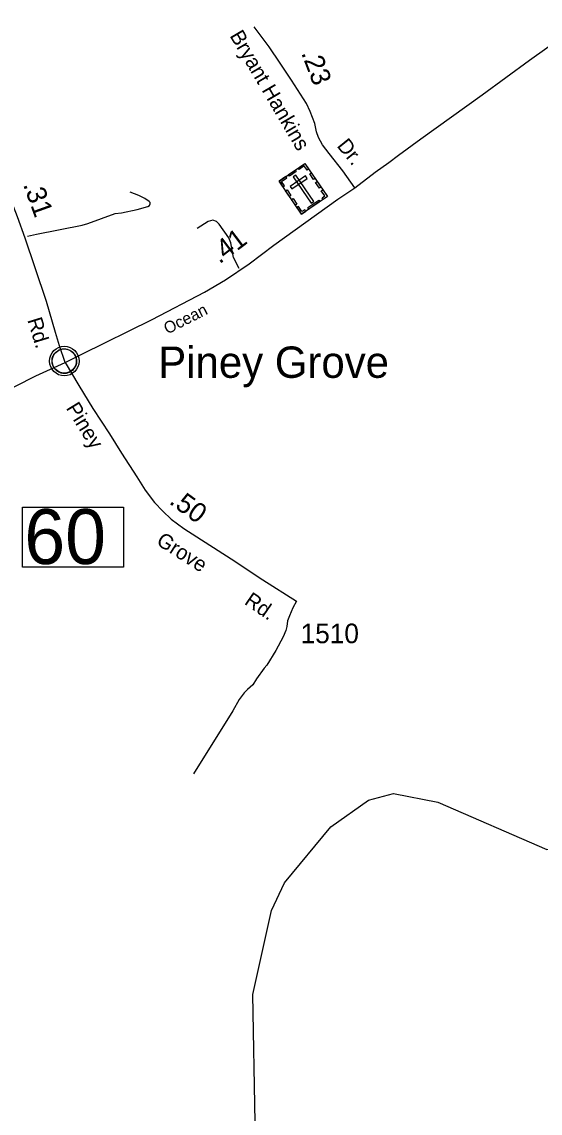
# Model space of a CAD drawing. Extents: x 2104537 to 2336408, y 34176 to 229611.
# Drawn here: x 2249543 to 2252848, y 104750 to 111712 of the extents above; entities that cross this region are included whole.
import ezdxf

# ---------------------------------------------------------------- set-up
doc = ezdxf.new("R2010")
doc.units = 0
for name, color, linetype in [('Exist Civil Demographics Community CELL', 7, 'Continuous'), ('Exist Civil Demographics Community Label', 7, 'Continuous'), ('Exist Cultural Cemetery CELL', 7, 'Continuous'), ('Exist Hydrographic Creek Single Shore', 7, 'Continuous'), ('Exist Road Non-System Type 51', 7, 'Continuous'), ('Exist Road Primary US Attributed', 7, 'Continuous'), ('Exist Road Primary US Label', 7, 'Continuous'), ('Exist Road Primary US Mileage Hundredths English Label', 7, 'Continuous'), ('Exist Road Primary US Structure Standard Bridge Number Label', 7, 'Continuous'), ('Exist Road Secondary Mileage Hundredths English Label', 7, 'Continuous'), ('Exist Road Secondary Type 51 Attributed', 7, 'Continuous'), ('Exist Road Secondary Type 51 Label', 7, 'Continuous'), ('Exist Road Secondary Type 51 Number Label', 7, 'Continuous')]:
    doc.layers.add(name, color=color, linetype=linetype)

msp = doc.modelspace()

# ---------------------------------------------------------------- linework, layer by layer
at = {"layer": 'Exist Civil Demographics Community CELL'}
msp.add_lwpolyline([(2249736.5, 109560.1), (2249737.5, 109565.7), (2249739.3, 109572.2), (2249742.2, 109579.5), (2249745.1, 109585.2), (2249748.4, 109590.9), (2249752.2, 109596), (2249756.2, 109600.4), (2249760.8, 109605), (2249766.3, 109609.6), (2249771.7, 109613.3), (2249776.6, 109616.1), (2249781.7, 109618.6), (2249787.1, 109620.9), (2249792.7, 109622.7), (2249797.1, 109623.9), (2249801.9, 109624.6), (2249806.1, 109625.3), (2249812.4, 109625.6), (2249816.9, 109625.5), (2249822.5, 109625.2), (2249827.4, 109624.5), (2249832.3, 109623.5), (2249837.3, 109622.1), (2249842.5, 109620.1), (2249849.2, 109617.2), (2249855.4, 109613.7), (2249860.5, 109610.2), (2249865.6, 109606.2), (2249869, 109603), (2249873.1, 109598.7), (2249876.9, 109594), (2249880, 109589.4), (2249883.1, 109584.4), (2249885.6, 109579.2), (2249887.6, 109574.2), (2249889.2, 109569.2), (2249890.5, 109564.6), (2249891.6, 109558.5), (2249892.2, 109553.8), (2249892.5, 109547.8), (2249892.3, 109542), (2249891.7, 109536.4), (2249890.8, 109530.9), (2249889.1, 109524.7), (2249887.2, 109518.9), (2249884.9, 109513.8), (2249881.8, 109507.8), (2249878.5, 109502.5), (2249875.1, 109497.8), (2249870.8, 109493), (2249865.5, 109488.1), (2249860.5, 109484), (2249855.5, 109480.5), (2249851.2, 109478), (2249844.4, 109474.8), (2249837.2, 109472.1), (2249831.3, 109470.6), (2249824.7, 109469.3), (2249820.2, 109468.8), (2249815.8, 109468.6), (2249810.2, 109468.6), (2249805.9, 109469), (2249800.3, 109469.7), (2249794.3, 109471), (2249789.7, 109472.3), (2249784.6, 109474.2), (2249780, 109476.2), (2249776.1, 109478.4), (2249769.3, 109482.5), (2249763.7, 109486.8), (2249758.8, 109491.3), (2249754.3, 109496.1), (2249751.1, 109500.1), (2249748.2, 109504.3), (2249744.1, 109511.4), (2249742.3, 109514.9), (2249740.6, 109518.9), (2249738, 109527.1), (2249736.5, 109534.2), (2249735.8, 109539.3), (2249735.5, 109545.6), (2249735.4, 109550.3), (2249736, 109556.8)], close=True, dxfattribs=at)
for centre, radius in [((2249814.1, 109547.7), 94.3), ((2249813.8, 109547.9), 76.7)]:
    msp.add_circle(centre, radius, dxfattribs=at)
at = {"layer": 'Exist Cultural Cemetery CELL'}
for points in [[(2251183.1, 110695.3), (2251347.4, 110807.6), (2251491.1, 110597.4), (2251326.7, 110485.1)], [(2251244.2, 110737.1), (2251287, 110766.3), (2251293.4, 110756.9), (2251250.7, 110727.7)], [(2251372, 110771.9), (2251362.6, 110765.5), (2251344.4, 110792.1), (2251310.9, 110769.2), (2251304.7, 110778.4), (2251347.5, 110807.6)], [(2251207.5, 110659.6), (2251216.9, 110666), (2251198.7, 110692.5), (2251232.2, 110715.4), (2251225.9, 110724.6), (2251183.1, 110695.3)], [(2251255.1, 110662.2), (2251265.7, 110646.7), (2251362.9, 110713.2), (2251352.4, 110728.6)], [(2251289.6, 110732.6), (2251274.2, 110722.1), (2251388.6, 110554.7), (2251404, 110565.2)], [(2251403.8, 110705.1), (2251379.3, 110740.9), (2251388.7, 110747.3), (2251413.2, 110711.5)], [(2251440.9, 110650.7), (2251416.5, 110686.4), (2251425.9, 110692.9), (2251450.3, 110657.1)], [(2251249.3, 110598.3), (2251224.9, 110634.1), (2251234.3, 110640.5), (2251258.7, 110604.7)], [(2251463.7, 110578.7), (2251457.3, 110588.2), (2251475.4, 110600.6), (2251452.6, 110634), (2251461.8, 110640.3), (2251491.1, 110597.4)], [(2251287.2, 110542.8), (2251262.8, 110578.6), (2251272.2, 110585), (2251296.6, 110549.2)], [(2251367.7, 110527), (2251437.7, 110574.9), (2251444.2, 110565.5), (2251374.1, 110517.6)], [(2251354, 110503.8), (2251347.5, 110513.3), (2251329.4, 110500.9), (2251306.6, 110534.2), (2251297.4, 110528), (2251326.6, 110485.1)]]:
    msp.add_lwpolyline(points, close=True, dxfattribs=at)
at = {"layer": 'Exist Hydrographic Creek Single Shore'}
msp.add_lwpolyline([(2250051.3, 103193.4), (2250059.3, 103232.6), (2250274.4, 103336.7), (2250481.3, 103486.8), (2250818.4, 104047.9), (2250957.4, 104406.1), (2251030.4, 104690), (2251015.2, 105507.1), (2251135.4, 106042.8), (2251217.4, 106218.3), (2251514.3, 106576.7), (2251754.2, 106746), (2251912.3, 106788.8), (2252196.3, 106734.2), (2252890.4, 106432.1), (2253098.3, 106457.6), (2253248.2, 106510.5), (2254048.4, 107423.4), (2254156.4, 107500)], dxfattribs=at)
at = {"layer": 'Exist Road Non-System Type 51'}
for points in [[(2249578.1, 110344.9), (2249636, 110358), (2249927.2, 110413.6), (2249963, 110424.1), (2250138.1, 110488.3), (2250177.9, 110492.7), (2250277.8, 110514), (2250345.5, 110532.9), (2250356.3, 110540.7), (2250361.3, 110551), (2250360.8, 110558.2), (2250355.1, 110564.9), (2250326.9, 110584.6), (2250288.7, 110604.2), (2250234.5, 110625)], [(2250929.4, 110137.3), (2250893.4, 110207.5), (2250876.2, 110301.5), (2250863.8, 110333.3), (2250800.7, 110420.5), (2250784.5, 110438.2), (2250760.4, 110445.9), (2250730.5, 110437.7), (2250661.2, 110394.2)], [(2251089.2, 107589), (2251039.9, 107519.8), (2251016.2, 107482), (2250982.6, 107452.6), (2250961.6, 107431.6), (2250928, 107389.6), (2250888.9, 107315.5), (2250637.1, 106915.2)]]:
    msp.add_lwpolyline(points, dxfattribs=at)
at = {"layer": 'Exist Road Primary US Attributed'}
for points in [[(2251665.8, 110652.2), (2251795.3, 110753.4), (2251882.7, 110814.3), (2251944.4, 110860.9), (2252087.2, 110964.2), (2252478.4, 111245.8), (2252780.2, 111466.7), (2253111.8, 111703.8), (2253219.2, 111776.8), (2253413.8, 111920.6), (2253578.6, 112034.2), (2253644.1, 112084.7), (2253920.1, 112279.3), (2254077, 112390.9), (2254247.7, 112518.4), (2254376.8, 112607.7), (2254430.5, 112644.2), (2254646.8, 112804.2), (2254865.3, 112956.2), (2255256.4, 113242), (2255546.5, 113444.5), (2255776, 113599.2), (2255929.1, 113714.7), (2256045, 113814.5)], [(2249820.2, 109539), (2249925.1, 109592.2), (2250374.1, 109813.3), (2250707, 109986.8), (2250841.3, 110065.2), (2250992.4, 110168.7), (2251149.9, 110287.4), (2251559, 110581.2), (2251665.8, 110652.2)], [(2248894.1, 109083.3), (2248999.8, 109135.1), (2249150, 109212.8), (2249232.5, 109255.4), (2249371.7, 109320.7), (2249632.5, 109453), (2249820.2, 109539)]]:
    msp.add_lwpolyline(points, dxfattribs=at)
at = {"layer": 'Exist Road Primary US Structure Standard Bridge Number Label'}
msp.add_lwpolyline([(2249546.5, 108615.5), (2250190.6, 108615.5), (2250190.6, 108233.1), (2249546.5, 108233.1)], close=True, dxfattribs=at)
at = {"layer": 'Exist Road Secondary Type 51 Attributed'}
for points in [[(2251665.8, 110652.2), (2251590.3, 110761.3), (2251502.2, 110872.6), (2251459.5, 110927.2), (2251435.7, 110973.4), (2251421.8, 111009.7), (2251410.5, 111062), (2251381.4, 111138.8), (2251358.4, 111190.2), (2251262.3, 111338.6), (2251189.6, 111447.7), (2251121, 111552.7), (2251024.5, 111680)], [(2249820.2, 109539), (2249783.9, 109644), (2249757.3, 109730.7), (2249701.3, 109926.6), (2249628.6, 110142.1), (2249564.3, 110332.5), (2249515.3, 110468.2), (2249453.8, 110626.3), (2249413.2, 110725.7), (2249393.6, 110805.4), (2249379.6, 110855.8), (2249361.5, 110927.2), (2249332.1, 111018.1), (2249312.5, 111082.5)], [(2249820.2, 109539), (2249905.6, 109392.1), (2249996.5, 109246), (2250102.8, 109083.3), (2250178.3, 108961.1), (2250276.2, 108808.6), (2250329.4, 108724.6), (2250389.5, 108644.8), (2250441.3, 108590.3), (2250494.4, 108539.9), (2250577, 108479.7), (2250877.7, 108285.2), (2251080.5, 108152.3), (2251294.5, 108015.1), (2251272.1, 107973.1), (2251249.7, 107922.8), (2251237.1, 107890.6), (2251233, 107854.2), (2251226, 107829), (2251209.2, 107788.4), (2251163, 107701.7), (2251104.3, 107607.9), (2251089.2, 107589)]]:
    msp.add_lwpolyline(points, dxfattribs=at)

# ---------------------------------------------------------------- texts
at = {"layer": 'Exist Civil Demographics Community Label'}
msp.add_text('Piney Grove', height=200, dxfattribs=at).set_placement((2250412.8, 109440.5))
at = {"layer": 'Exist Road Primary US Label'}
msp.add_text('Ocean', height=75, rotation=26.7992, dxfattribs=at).set_placement((2250471.2, 109716.7))
at = {"layer": 'Exist Road Primary US Mileage Hundredths English Label'}
msp.add_text('.41', height=125, rotation=36.97875, dxfattribs=at).set_placement((2250803.4, 110163.6))
at = {"layer": 'Exist Road Primary US Structure Standard Bridge Number Label'}
msp.add_text('60', height=350, dxfattribs=at).set_placement((2249559, 108252.9))
at = {"layer": 'Exist Road Secondary Mileage Hundredths English Label'}
for s, rotation, p in [('.23', 290.77316, (2251323.3, 111512.7)), ('.31', 289.83267, (2249549.8, 110673.8)), ('.50', 323.90299, (2250476.5, 108642.2))]:
    msp.add_text(s, height=125, rotation=rotation, dxfattribs=at).set_placement(p)
at = {"layer": 'Exist Road Secondary Type 51 Label'}
for s, rotation, p in [('Bryant Hankins ', 300.46025, (2250865.9, 111623.2)), ('Dr.', 308.72977, (2251548.1, 110919.5)), ('Rd.', 287.13045, (2249577.1, 109810)), ('Piney', 301.55678, (2249822, 109248.3)), ('Grove', 327.52548, (2250394.4, 108381.9)), ('Rd.', 325.43056, (2250956.2, 108001.5))]:
    msp.add_text(s, height=95, rotation=rotation, dxfattribs=at).set_placement(p)
at = {"layer": 'Exist Road Secondary Type 51 Number Label'}
msp.add_text('1510', height=125, dxfattribs=at).set_placement((2251320.7, 107747.8))

doc.saveas('drawing.dxf')
